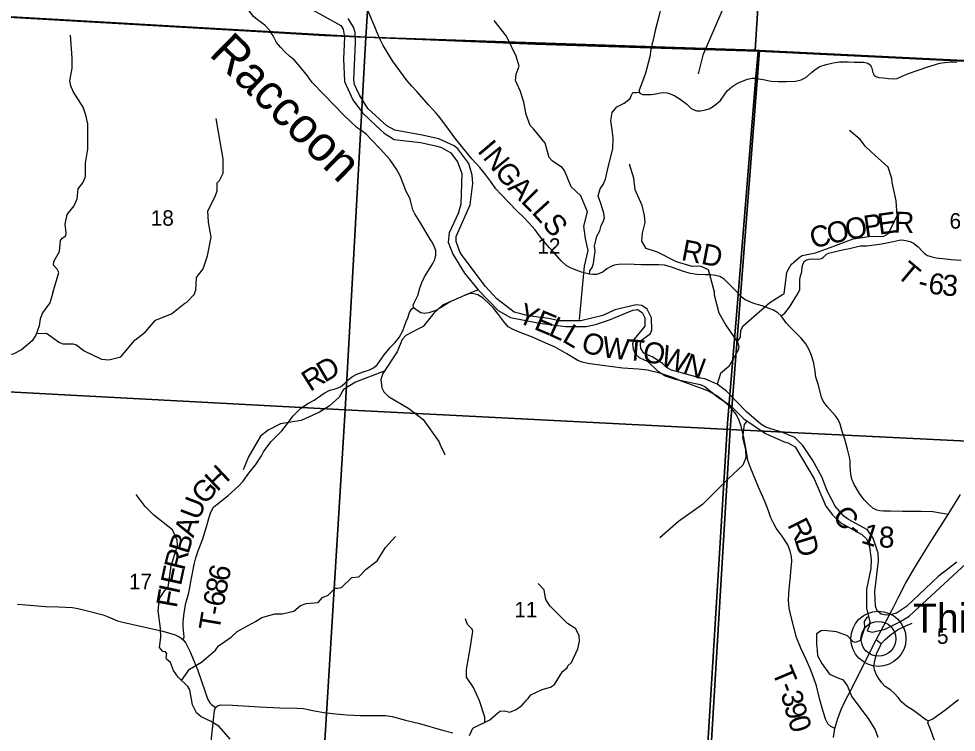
# Model space of a CAD drawing. Extents: x 1878108 to 2183446, y 146837 to 508383.
# Drawn here: x 2028893 to 2042273, y 266876 to 277056 of the extents above; entities that cross this region are included whole.
import ezdxf

# ---------------------------------------------------------------- set-up
doc = ezdxf.new("R2010")
doc.units = 0
for name, color, linetype in [('GM_X_County_Road', 7, 'Continuous'), ('GM_X_County_Road_Text', 7, 'Continuous'), ('GM_X_Major_River', 7, 'Continuous'), ('GM_X_Major_River_Text', 7, 'Continuous'), ('GM_X_Minor_River', 7, 'Continuous'), ('GM_X_Section', 7, 'Continuous'), ('GM_X_Section_Text', 7, 'Continuous'), ('GM_X_State_Route', 7, 'Continuous'), ('GM_X_Township', 7, 'Continuous'), ('GM_X_Township_Road', 7, 'Continuous'), ('GM_X_Township_Road_Text', 7, 'Continuous'), ('GM_X_Township_ROW', 7, 'Continuous'), ('GM_X_Unincorporated', 7, 'Continuous'), ('GM_X_Unincorporated_Location', 7, 'Continuous'), ('GM_X_Unincorporated_Text', 7, 'Continuous')]:
    doc.layers.add(name, color=color, linetype=linetype)

msp = doc.modelspace()

# ---------------------------------------------------------------- linework, layer by layer
at = {"layer": 'GM_X_County_Road'}
for points in [[(2038222, 277937), (2038207, 277873), (2038173, 277694), (2038143, 277521), (2038128, 277432), (2038105, 277364), (2038069, 277264), (2038050, 277195), (2038027, 277086), (2037976, 276887), (2037940, 276733)], [(2033999, 276878), (2033997, 276883), (2033871, 277186)], [(2036434, 273824), (2036405, 273858), (2036326, 273959), (2036264, 274044), (2036178, 274139), (2036097, 274227), (2036001, 274317), (2035771, 274551), (2035700, 274628), (2035625, 274737), (2035553, 274833), (2035471, 274934), (2035358, 275056), (2035233, 275211), (2035129, 275340), (2034986, 275532), (2034883, 275669), (2034851, 275709), (2034745, 275821), (2034572, 276018), (2034504, 276095), (2034437, 276171), (2034333, 276312), (2034228, 276456), (2034093, 276673), (2034055, 276752), (2034041, 276785), (2033999, 276878)], [(2037940, 276733), (2037934, 276706), (2037921, 276642), (2037916, 276617), (2037897, 276514), (2037837, 276278), (2037796, 276160), (2037749, 276039), (2037745, 276026), (2037745, 276007), (2037759, 275992), (2037793, 275977), (2037839, 275973), (2037920, 275976), (2037984, 275984), (2038051, 275997), (2038097, 276002), (2038147, 275997), (2038190, 275985), (2038258, 275957), (2038334, 275909), (2038429, 275835), (2038491, 275777), (2038541, 275754), (2038572, 275744), (2038623, 275744), (2038676, 275753), (2038745, 275772), (2038795, 275800), (2038852, 275840), (2038906, 275890), (2039004, 276027), (2039068, 276087), (2039141, 276131), (2039206, 276160), (2039293, 276195), (2039359, 276208), (2039412, 276208), (2039448, 276201)], [(2039448, 276201), (2039516, 276188), (2039633, 276167), (2039729, 276160), (2039847, 276159), (2039977, 276167), (2040059, 276184), (2040127, 276218), (2040208, 276291), (2040259, 276332), (2040326, 276373), (2040418, 276404), (2040516, 276426), (2040607, 276443), (2040736, 276442), (2040815, 276438), (2040904, 276436)], [(2040904, 276436), (2040955, 276436), (2041011, 276424), (2041045, 276398), (2041061, 276367), (2041082, 276287), (2041100, 276253), (2041127, 276233), (2041169, 276217), (2041232, 276211), (2041306, 276204), (2041381, 276197), (2041430, 276204), (2041503, 276236), (2041589, 276276), (2041728, 276324), (2041882, 276375), (2042039, 276421), (2042106, 276433), (2042159, 276439), (2042204, 276440), (2042282, 276436)], [(2039169, 273130), (2039160, 273140), (2039062, 273241), (2038960, 273338), (2038899, 273377), (2038837, 273394), (2038772, 273404), (2038689, 273403), (2038574, 273408), (2038480, 273419), (2038382, 273448), (2038195, 273516), (2038109, 273538), (2038030, 273543), (2037933, 273546), (2037776, 273547), (2037575, 273555), (2037451, 273551), (2037390, 273538), (2037336, 273518), (2037284, 273488), (2037232, 273447), (2037182, 273422), (2037137, 273407), (2037087, 273407), (2037037, 273412), (2036982, 273425), (2036926, 273442), (2036826, 273478), (2036767, 273501), (2036706, 273536), (2036632, 273604), (2036540, 273711), (2036466, 273788), (2036434, 273824)], [(2042156, 269982), (2042105, 269993), (2042048, 270003), (2041940, 270019), (2041774, 270025), (2041504, 270027), (2041328, 270028), (2041233, 270029), (2041183, 270036), (2041137, 270046), (2041084, 270072), (2041033, 270115), (2040958, 270194), (2040894, 270283), (2040816, 270412), (2040782, 270487), (2040766, 270556), (2040759, 270667), (2040757, 270743), (2040748, 270799), (2040719, 270917), (2040681, 271058), (2040646, 271169), (2040617, 271270), (2040589, 271336), (2040544, 271396), (2040432, 271523), (2040374, 271601), (2040350, 271659), (2040302, 271842), (2040270, 271944), (2040259, 272030), (2040242, 272144), (2040209, 272251), (2040172, 272333), (2040124, 272420), (2040060, 272497), (2039967, 272588), (2039912, 272646), (2039844, 272719), (2039798, 272782), (2039773, 272816), (2039726, 272858), (2039665, 272898), (2039588, 272928), (2039504, 272958), (2039449, 272974), (2039384, 272995), (2039317, 273020), (2039262, 273047), (2039218, 273080), (2039171, 273128), (2039169, 273130)], [(2028877, 268702), (2028993, 268693), (2029276, 268672), (2029458, 268666), (2029660, 268655), (2029738, 268643), (2029857, 268614), (2030095, 268549), (2030171, 268521), (2030303, 268467), (2030379, 268445), (2030628, 268390), (2030947, 268319), (2031124, 268267), (2031190, 268233), (2031241, 268196), (2031276, 268147), (2031335, 268031), (2031398, 267886), (2031444, 267770), (2031503, 267605), (2031547, 267466), (2031584, 267350), (2031619, 267295), (2031642, 267272), (2031701, 267227)], [(2041877, 267037), (2041839, 267053), (2041740, 267131), (2041661, 267184), (2041562, 267248), (2041496, 267305), (2041442, 267370), (2041387, 267433), (2041339, 267475), (2041257, 267528), (2041209, 267579), (2041161, 267647), (2041129, 267705), (2041106, 267764), (2041098, 267824), (2041115, 267920), (2041141, 268010), (2041173, 268071), (2041200, 268137), (2041131, 268193)], [(2042306, 267340), (2042108, 267184), (2041937, 267062), (2041877, 267037)], [(2029758, 266380), (2029784, 266389), (2029844, 266386), (2030371, 266357), (2030824, 266334), (2031160, 266315), (2031425, 266297), (2031526, 266297), (2031558, 266312), (2031582, 266337), (2031600, 266390), (2031685, 267187), (2031701, 267227)], [(2031701, 267227), (2031731, 267253), (2031777, 267268), (2031943, 267260), (2032328, 267238), (2032617, 267225), (2032861, 267217), (2032957, 267212), (2033091, 267187), (2033245, 267158), (2033416, 267137), (2033574, 267122), (2033765, 267115), (2034023, 267116), (2034125, 267115), (2034220, 267100), (2034414, 267047), (2034611, 266999), (2034938, 266903), (2035089, 266866)], [(2042341, 266358), (2042121, 266546), (2042034, 266635), (2041985, 266713), (2041948, 266796), (2041919, 266881), (2041889, 266952), (2041868, 267010), (2041877, 267037)]]:
    msp.add_lwpolyline(points, dxfattribs=at)
at = {"layer": 'GM_X_Major_River'}
for points in [[(2033041, 277209), (2033490, 276960), (2033524, 276908), (2033542, 276792), (2033529, 276485), (2033542, 276159), (2033661, 275899), (2033799, 275713), (2033992, 275527), (2034108, 275423), (2034249, 275332), (2034627, 275291), (2034863, 275240), (2034927, 275220), (2035057, 275142), (2035154, 275016), (2035216, 274848), (2035201, 274409), (2035162, 274279), (2035036, 274002), (2035023, 273868), (2035089, 273698), (2035252, 273428), (2035448, 273189)], [(2035554, 273238), (2035221, 273676), (2035189, 273730), (2035137, 273880), (2035137, 273948), (2035337, 274402), (2035372, 274707), (2035362, 274823), (2035314, 274989), (2035161, 275199), (2035107, 275241), (2034887, 275342), (2034652, 275397), (2034260, 275464), (2034144, 275530), (2033873, 275777), (2033787, 275915), (2033749, 275977), (2033682, 276117), (2033674, 276183), (2033699, 276712), (2033692, 276858), (2033670, 276935), (2033594, 277060)], [(2039783, 271155), (2039627, 271206), (2039555, 271229), (2039485, 271271), (2039281, 271445), (2038995, 271740), (2038859, 271844), (2038686, 271918), (2038627, 271927), (2038209, 272040), (2038137, 272078), (2038078, 272138), (2037944, 272228), (2037816, 272283), (2037772, 272353), (2037768, 272415), (2037778, 272467), (2037908, 272566), (2037929, 272616), (2037925, 272790), (2037859, 272914), (2037787, 272966), (2037705, 272976), (2037399, 272905), (2037230, 272824), (2036916, 272745), (2036606, 272748), (2036460, 272780), (2036170, 272817), (2035962, 272871), (2035716, 273058), (2035554, 273238)], [(2035448, 273189), (2035733, 272892), (2035913, 272792), (2036327, 272711), (2036700, 272665), (2036990, 272665), (2037124, 272694), (2037324, 272762), (2037657, 272897), (2037723, 272906), (2037791, 272864), (2037829, 272788), (2037829, 272668), (2037676, 272483), (2037650, 272417), (2037660, 272345), (2037692, 272273), (2037749, 272223), (2037871, 272167), (2038005, 272038), (2038117, 271962), (2038261, 271914), (2038619, 271837), (2038683, 271809), (2038869, 271658), (2039053, 271540), (2039241, 271347), (2039550, 271137), (2039806, 271022), (2039870, 271007)], [(2042279, 269301), (2042016, 269100), (2041563, 268670), (2041422, 268575), (2041350, 268557), (2041270, 268546), (2041202, 268560), (2041142, 268606), (2041122, 268674), (2041109, 268886), (2041162, 269323), (2041160, 269433), (2041089, 269643), (2041004, 269765), (2040734, 269909), (2040670, 269959), (2040545, 270102), (2040430, 270318), (2040353, 270522), (2040226, 270752), (2040085, 270965), (2039967, 271080), (2039783, 271155)], [(2039870, 271007), (2039975, 270950), (2040245, 270493), (2040413, 270102), (2040506, 269976), (2040626, 269865), (2040927, 269698), (2040991, 269636), (2041035, 269520), (2041056, 269340), (2041055, 269212), (2040991, 268915), (2040994, 268639), (2041041, 268457), (2041030, 268391), (2041002, 268324), (2041074, 268305), (2041256, 268348), (2041467, 268449), (2041600, 268534), (2041858, 268770), (2042411, 269278)]]:
    msp.add_lwpolyline(points, dxfattribs=at)
at = {"layer": 'GM_X_Minor_River'}
for points in [[(2039104, 278431), (2039167, 278117), (2039094, 277553), (2038658, 276537), (2038588, 276270)], [(2036896, 272763), (2036969, 273526), (2037019, 273751), (2036979, 273919), (2036957, 274096), (2037009, 274303), (2036914, 274530), (2036777, 274656), (2036683, 274889), (2036649, 274933), (2036511, 275025), (2036463, 275075), (2036405, 275280), (2036239, 275485), (2036193, 275533), (2036133, 275691), (2036103, 275864), (2036063, 275986), (2036053, 276016), (2035981, 276177), (2035991, 276267), (2036036, 276380), (2035994, 276520), (2035852, 276807), (2035677, 277030)], [(2029378, 273145), (2029465, 273436), (2029443, 273482), (2029387, 273538), (2029393, 273594), (2029415, 273633), (2029474, 273737), (2029490, 273890), (2029510, 273926), (2029564, 273958), (2029570, 274002), (2029556, 274127), (2029582, 274265), (2029684, 274388), (2029728, 274486), (2029740, 274629), (2029806, 274715), (2029842, 274793), (2029846, 274813), (2029846, 274996), (2029880, 275197), (2029879, 275556), (2029849, 275681), (2029813, 275795), (2029667, 276018), (2029635, 276100), (2029623, 276172), (2029653, 276351), (2029655, 276498), (2029631, 276821)], [(2031419, 273185), (2031431, 273362), (2031523, 273488), (2031587, 273671), (2031641, 273942), (2031599, 274155), (2031589, 274313), (2031698, 274518), (2031722, 274601), (2031726, 274717), (2031760, 274747), (2031812, 274854), (2031810, 275058), (2031740, 275466), (2031708, 275634)], [(2039815, 273130), (2039857, 273439), (2039917, 273551), (2040030, 273650), (2040074, 273680), (2040266, 273716), (2040474, 273793), (2040802, 273917), (2041026, 273948), (2041237, 273956), (2041307, 273990), (2041393, 274167), (2041427, 274251), (2041415, 274458), (2041357, 274721), (2041353, 274777), (2041299, 274940), (2041065, 275152), (2040977, 275231), (2040901, 275331), (2040747, 275461)], [(2038817, 273175), (2038737, 273474), (2038624, 273528), (2038504, 273522), (2038278, 273586), (2038008, 273726), (2037848, 273776), (2037784, 273882), (2037794, 273995), (2037832, 274149), (2037824, 274250), (2037788, 274390), (2037692, 274615), (2037670, 274783), (2037608, 274980)], [(2029378, 273145), (2029336, 273004), (2029232, 272861), (2029197, 272774), (2029182, 272674), (2029138, 272539), (2029082, 272460), (2028934, 272333), (2028815, 272272), (2028740, 272263), (2028528, 272243), (2028297, 272038), (2028121, 271908), (2028045, 271842), (2027833, 271764), (2027561, 271749), (2027520, 271752), (2027360, 271747), (2027246, 271695), (2027161, 271515), (2027086, 271405), (2026983, 271240), (2026922, 271188), (2026798, 271124)], [(2029146, 272563), (2029289, 272568), (2029476, 272436), (2029524, 272420), (2029669, 272418), (2029707, 272406), (2029828, 272316), (2030072, 272198), (2030179, 272187), (2030350, 272233), (2030551, 272470), (2030700, 272589), (2030845, 272755), (2031073, 272846), (2031263, 272996), (2031288, 273008), (2031397, 273122), (2031419, 273185)], [(2035448, 273189), (2035299, 273128), (2034941, 272968), (2034815, 272855), (2034662, 272666), (2034600, 272634), (2034415, 272538), (2034365, 272480), (2034292, 272303), (2034087, 271995), (2034060, 271911), (2034073, 271791), (2034101, 271733), (2034168, 271665), (2034459, 271494), (2034666, 271339), (2034887, 271023), (2034915, 270955), (2034946, 270899), (2034972, 270833)], [(2038817, 273175), (2038817, 273118), (2038885, 272858), (2038984, 272684), (2039152, 272440), (2039169, 272380), (2039159, 272326), (2039028, 272095), (2038909, 271994), (2038859, 271844)], [(2039148, 272447), (2039194, 272511), (2039197, 272611), (2039231, 272675), (2039610, 273008), (2039791, 273123), (2039815, 273130)], [(2034109, 272027), (2033701, 271873), (2033526, 271766), (2033464, 271659), (2033321, 271528), (2033185, 271443), (2032925, 271326), (2032627, 271274), (2032451, 271187), (2032345, 271100), (2032171, 270803), (2032096, 270622)], [(2039285, 271316), (2039246, 271268), (2039221, 271083), (2039266, 270907), (2039271, 270793), (2039229, 270686), (2039022, 270497), (2038653, 270124), (2038310, 269884), (2038041, 269650)], [(2031911, 266778), (2031755, 266959), (2031639, 267029), (2031496, 267094), (2031430, 267154), (2031373, 267266), (2031334, 267482), (2031305, 267527), (2031166, 267660), (2031103, 267756), (2031056, 267872), (2031002, 267918), (2030997, 267946), (2031008, 267998), (2030987, 268023), (2030947, 268030), (2030903, 268085), (2030921, 268233), (2030917, 268356), (2030881, 268615), (2030900, 268783), (2030978, 268897), (2031027, 268946), (2031070, 269249), (2031159, 269541), (2031155, 269615), (2031088, 269766), (2030822, 269973), (2030799, 269998), (2030696, 270095), (2030568, 270266)], [(2031216, 267612), (2031329, 267775), (2031503, 267874), (2031700, 268048), (2031744, 268107), (2031923, 268231), (2032010, 268315), (2032273, 268457), (2032361, 268512), (2032548, 268564), (2032650, 268567), (2032817, 268604), (2032913, 268685), (2032996, 268712), (2033168, 268727), (2033226, 268797), (2033309, 268831), (2033407, 268932), (2033443, 268933), (2033500, 268941), (2033648, 269083), (2033748, 269093), (2033853, 269202), (2034008, 269322), (2034128, 269512), (2034270, 269670)], [(2035326, 266831), (2035375, 266932), (2035618, 267053), (2035759, 267176), (2035823, 267180), (2035902, 267160), (2035993, 267199), (2036071, 267257), (2036139, 267335), (2036162, 267358), (2036199, 267409), (2036363, 267486), (2036480, 267518), (2036539, 267557), (2036655, 267743), (2036718, 267793), (2036727, 267821), (2036780, 267872), (2036874, 268067), (2036895, 268175), (2036891, 268251), (2036841, 268351), (2036725, 268427), (2036475, 268675), (2036422, 268759), (2036409, 268790), (2036393, 268909), (2036307, 268996)], [(2035546, 267017), (2035543, 267089), (2035470, 267322), (2035384, 267513), (2035285, 267663), (2035282, 267771), (2035333, 268072), (2035371, 268312), (2035362, 268346), (2035298, 268412), (2035270, 268493)], [(2041023, 268525), (2040998, 268513), (2040956, 268455), (2040963, 268361), (2040935, 268274), (2040907, 268186), (2040831, 268158), (2040801, 268164), (2040775, 268194), (2040721, 268252), (2040565, 268308), (2040386, 268329), (2040346, 268321), (2040278, 268281), (2040278, 268124), (2040284, 268104), (2040294, 267972), (2040354, 267858), (2040462, 267703), (2040607, 267641)], [(2040606, 267642), (2040648, 267627), (2040678, 267595), (2040722, 267533), (2040782, 267381), (2041014, 267072), (2041114, 266912), (2041152, 266806)]]:
    msp.add_lwpolyline(points, dxfattribs=at)
at = {"layer": 'GM_X_Section'}
for points in [[(2028706, 282499), (2034179, 282012), (2033846, 276794), (2028368, 277107)], [(2039736, 281878), (2039401, 276606), (2033846, 276794), (2034179, 282012), (2036885, 282012)], [(2045329, 281630), (2045241, 280250), (2045000, 276332), (2039465, 276604), (2039401, 276606), (2039736, 281878)], [(2028368, 277107), (2033846, 276794), (2033552, 271475), (2028030, 271771)], [(2033846, 276794), (2039401, 276606), (2039465, 276604), (2039048, 271196), (2033552, 271475)], [(2039465, 276604), (2045000, 276332), (2044938, 275069), (2044844, 273725), (2044755, 272350), (2044661, 270935), (2044660, 270918), (2039048, 271196)], [(2028030, 271771), (2033552, 271475), (2033229, 266210), (2027727, 266517)], [(2033552, 271475), (2039048, 271196), (2038727, 265884), (2033229, 266210)], [(2039048, 271196), (2044660, 270918), (2044579, 269660), (2044498, 268336), (2044411, 266966), (2044328, 265661), (2038727, 265884)]]:
    msp.add_lwpolyline(points, close=True, dxfattribs=at)
at = {"layer": 'GM_X_State_Route'}
for points in [[(2042156, 269982), (2042331, 270266)], [(2040542, 266931), (2040582, 267074), (2040628, 267199), (2040684, 267316), (2040810, 267558), (2040958, 267857), (2041131, 268193), (2041351, 268613), (2041453, 268814), (2041550, 268997), (2041667, 269204), (2041888, 269558), (2042156, 269982)], [(2040520, 266802), (2040542, 266931)]]:
    msp.add_lwpolyline(points, dxfattribs=at)
at = {"layer": 'GM_X_Township'}
for points in [[(2042678, 276439), (2039444, 276594), (2037910, 276642), (2036268, 276694), (2033964, 276788), (2033255, 276817), (2032376, 276868), (2029315, 277047), (2026856, 277186), (2024705, 277317), (2020392, 277579), (2018737, 277680), (2018381, 277702), (2014963, 277910), (2014025, 277967), (2013822, 277979), (2012117, 278083), (2012135, 278344), (2012147, 278506), (2012547, 283991), (2012605, 284781), (2012659, 285561), (2012779, 287296)], [(2011269, 264406), (2011747, 271387), (2011913, 274387), (2012117, 278083), (2013822, 277979), (2014025, 277967), (2014963, 277910), (2018381, 277702), (2018737, 277680), (2020392, 277579), (2024705, 277317), (2026856, 277186), (2029315, 277047), (2032376, 276868), (2033255, 276817), (2033964, 276788), (2036268, 276694), (2037910, 276642), (2039444, 276594), (2039409, 276171), (2039153, 273059), (2039007, 271286), (2038674, 265862)], [(2037354, 244623), (2037712, 249015), (2037719, 249130), (2037726, 249394), (2037730, 249514), (2037744, 249651), (2037765, 249889), (2038076, 255255), (2038232, 257876), (2038395, 260608), (2038647, 265352), (2038674, 265862), (2039007, 271286), (2039153, 273059), (2039409, 276171), (2039444, 276594), (2042678, 276439)]]:
    msp.add_lwpolyline(points, dxfattribs=at)
at = {"layer": 'GM_X_Township_Road'}
for points in [[(2032504, 276839), (2032490, 276862), (2032470, 276892), (2032404, 276966), (2032301, 277040), (2032243, 277090), (2032208, 277129), (2032160, 277198), (2032110, 277262), (2032050, 277331), (2032003, 277417), (2031983, 277476), (2031958, 277588), (2031931, 277653), (2031912, 277687)], [(2039125, 271421), (2039050, 271513), (2039027, 271533), (2038958, 271595), (2038855, 271678), (2038738, 271741), (2038649, 271777), (2038336, 271890), (2038240, 271931), (2038043, 271998), (2037866, 272041), (2037735, 272056), (2037513, 272072), (2037220, 272108), (2037014, 272139), (2036935, 272157), (2036874, 272182), (2036716, 272274), (2036548, 272372), (2036415, 272428), (2036225, 272511), (2036047, 272580), (2035948, 272621), (2035879, 272661), (2035809, 272741), (2035741, 272837), (2035670, 272925), (2035602, 272992), (2035521, 273068), (2035443, 273115), (2035389, 273133), (2035359, 273134), (2035318, 273129), (2035223, 273091), (2035048, 273018), (2034987, 272979), (2034914, 272931), (2034846, 272893), (2034746, 272859), (2034677, 272851), (2034633, 272860), (2034564, 272903), (2034526, 272935), (2034524, 272967), (2034536, 273004), (2034587, 273109), (2034619, 273213), (2034647, 273293), (2034684, 273375), (2034757, 273487), (2034800, 273566), (2034829, 273622), (2034843, 273683), (2034843, 273743), (2034827, 273801), (2034784, 273882), (2034780, 273885), (2034735, 273960), (2034672, 274065), (2034619, 274158), (2034546, 274271), (2034519, 274329), (2034490, 274444), (2034472, 274495), (2034424, 274592), (2034391, 274668), (2034366, 274737), (2034340, 274806), (2034284, 274912), (2034187, 275049), (2034052, 275198), (2033922, 275333), (2033858, 275404), (2033793, 275451), (2033721, 275502), (2033533, 275679), (2033245, 275977), (2033082, 276147), (2033014, 276242), (2032907, 276372), (2032825, 276469), (2032760, 276519), (2032689, 276584), (2032630, 276649), (2032573, 276718), (2032522, 276812), (2032504, 276839)], [(2039773, 272816), (2039826, 272855), (2039894, 272940), (2039953, 273042), (2040021, 273148), (2040038, 273192), (2040038, 273258), (2040039, 273325), (2040045, 273367), (2040068, 273446), (2040075, 273518), (2040086, 273564), (2040108, 273595), (2040136, 273618), (2040173, 273628), (2040216, 273629), (2040302, 273625), (2040348, 273634), (2040379, 273655), (2040417, 273691), (2040447, 273710), (2040491, 273721), (2040606, 273747), (2040673, 273765), (2040747, 273776), (2040842, 273803), (2040904, 273817), (2040995, 273816), (2041107, 273828), (2041205, 273846), (2041282, 273859), (2041371, 273878), (2041460, 273896), (2041496, 273900), (2041555, 273891), (2041614, 273879), (2041664, 273853), (2041728, 273801), (2041785, 273742), (2041820, 273707), (2041863, 273680), (2041912, 273662), (2041984, 273645), (2042081, 273633), (2042202, 273619), (2042343, 273613)], [(2031241, 268196), (2031254, 268239), (2031241, 268379), (2031241, 268452), (2031255, 268578), (2031279, 268716), (2031319, 268867), (2031359, 269072), (2031395, 269271), (2031418, 269366), (2031451, 269462), (2031521, 269636), (2031569, 269792), (2031615, 269957), (2031635, 270018), (2031673, 270088), (2031721, 270124), (2031883, 270253), (2032027, 270386), (2032096, 270460), (2032178, 270570), (2032277, 270698), (2032357, 270820), (2032385, 270875), (2032446, 270963), (2032496, 271025), (2032586, 271116), (2032647, 271178), (2032731, 271288), (2032804, 271384), (2032857, 271437), (2032918, 271501), (2033027, 271571), (2033107, 271616), (2033252, 271716), (2033333, 271756), (2033395, 271772), (2033436, 271784), (2033485, 271804), (2033536, 271845), (2033594, 271903), (2033658, 271950), (2033719, 271983), (2033806, 272017), (2033898, 272048), (2033956, 272077), (2034008, 272120), (2034109, 272259), (2034200, 272368), (2034262, 272434), (2034323, 272509), (2034376, 272603), (2034424, 272736), (2034445, 272788), (2034470, 272863), (2034496, 272913), (2034526, 272935)], [(2040542, 266931), (2040481, 266956), (2040439, 266996), (2040411, 267052), (2040375, 267171), (2040328, 267337), (2040277, 267540), (2040239, 267647), (2040187, 267784), (2040130, 267913), (2040053, 268076), (2039993, 268227), (2039955, 268375), (2039916, 268520), (2039889, 268646), (2039878, 268757), (2039881, 268860), (2039897, 269011), (2039907, 269098), (2039914, 269174), (2039924, 269313), (2039920, 269382), (2039901, 269460), (2039869, 269548), (2039786, 269675), (2039704, 269787), (2039669, 269849), (2039628, 269935), (2039594, 270037), (2039547, 270158), (2039494, 270275), (2039451, 270373), (2039406, 270475), (2039339, 270637), (2039298, 270754), (2039278, 270877), (2039239, 271080), (2039205, 271245), (2039176, 271323), (2039137, 271406), (2039125, 271421)], [(2041200, 268137), (2041253, 268196), (2041329, 268263), (2041433, 268335), (2041562, 268399), (2041642, 268431)]]:
    msp.add_lwpolyline(points, dxfattribs=at)
at = {"layer": 'GM_X_Township_ROW'}
msp.add_lwpolyline([(2037037, 273412), (2037041, 273457), (2037075, 273506), (2037097, 273563), (2037107, 273642), (2037119, 273736), (2037112, 273814), (2037127, 273894), (2037145, 273954), (2037184, 274030), (2037206, 274105), (2037230, 274148), (2037254, 274211), (2037244, 274280), (2037199, 274420), (2037177, 274486), (2037162, 274531), (2037191, 274627), (2037232, 274692), (2037266, 274767), (2037295, 274898), (2037333, 275053), (2037370, 275198), (2037378, 275359), (2037360, 275471), (2037343, 275606), (2037360, 275718), (2037430, 275798), (2037532, 275851), (2037620, 275918), (2037640, 275965), (2037657, 276005), (2037707, 276005), (2037745, 276007)], dxfattribs=at)
at = {"layer": 'GM_X_Unincorporated'}
for radius in [393, 249]:
    msp.add_circle((2041162, 268209), radius, dxfattribs=at)
at = {"layer": 'GM_X_Unincorporated_Location'}
msp.add_line((2041162, 268209), (2041162, 268209), dxfattribs=at)

# ---------------------------------------------------------------- texts
at = {"layer": 'GM_X_County_Road_Text'}
for s, rotation, p in [('I', 310.1619, (2035427, 275166)), ('N', 309.1815, (2035505, 275073)), ('G', 307.9566, (2035671, 274869)), ('A', 315.0572, (2035860, 274631)), ('L', 314.6167, (2036047, 274445)), ('L', 312.4173, (2036202, 274287)), ('S', 309.6705, (2036351, 274124)), ('RD', 348.9822, (2038335, 273616)), ('C', 309.0877, (2040491, 269957)), ('-', 322.1398, (2040700, 269713)), ('1', 342.3302, (2040899, 269584)), ('8', 358.4168, (2041165, 269513))]:
    msp.add_text(s, height=300, rotation=rotation, dxfattribs=at).set_placement(p)
at = {"layer": 'GM_X_Major_River_Text'}
msp.add_text('Raccoon', height=500, rotation=315.5119, dxfattribs=at).set_placement((2031595, 276541))
at = {"layer": 'GM_X_Section_Text'}
for s, p in [('18', (2030777, 274103)), ('6', (2042177, 274061)), ('12', (2036295, 273702)), ('17', (2030465, 268916)), ('11', (2035965, 268515)), ('5', (2041997, 268137))]:
    msp.add_text(s, height=221, rotation=0, dxfattribs=at).set_placement(p)
at = {"layer": 'GM_X_Township_Road_Text'}
for s, rotation, p in [('E', 7.848, (2041172, 273974)), ('R', 358.7197, (2041382, 274004)), ('O', 13.1448, (2040463, 273835)), ('O', 11.0106, (2040717, 273895)), ('P', 8.2655, (2040972, 273945)), ('C', 15.1618, (2040228, 273772)), ('T', 319.9519, (2041406, 273390)), ('6', 351.5629, (2041860, 273141)), ('3', 355.2612, (2042063, 273112)), ('-', 345.4327, (2041706, 273179)), ('Y', 337.4034, (2035989, 272734)), ('E', 337.3228, (2036232, 272633)), ('L', 335.5532, (2036437, 272547)), ('L', 329.6834, (2036634, 272458)), ('O', 344.1316, (2036904, 272312)), ('W', 352.8935, (2037207, 272230)), ('T', 355.6405, (2037567, 272186)), ('O', 349.1734, (2037782, 272170)), ('W', 340.6512, (2038030, 272123)), ('D', 30.5858, (2033258, 271858)), ('N', 339.536, (2038356, 272009)), ('R', 31.935, (2033051, 271729)), ('H', 43.4942, (2031722, 270299)), ('G', 47.346, (2031547, 270109)), ('U', 69.0963, (2031468, 269888)), ('A', 71.307, (2031385, 269641)), ('R', 296.6427, (2039856, 269836)), ('B', 72.6895, (2031312, 269407)), ('D', 286.9367, (2039961, 269628)), ('R', 76.1223, (2031254, 269173)), ('E', 77.7836, (2031207, 268956)), ('6', 78.0221, (2031884, 269012)), ('8', 78.5482, (2031848, 268831)), ('I', 77.9606, (2031181, 268835)), ('F', 79.6956, (2031146, 268639)), ('6', 79.2004, (2031813, 268651)), ('T', 80.3939, (2031755, 268310)), ('-', 79.9493, (2031792, 268530)), ('T', 292.754, (2039638, 267741)), ('3', 284.9968, (2039765, 267429)), ('-', 290.72, (2039723, 267537)), ('9', 285.5967, (2039813, 267248)), ('0', 287.344, (2039866, 267060))]:
    msp.add_text(s, height=300, rotation=rotation, dxfattribs=at).set_placement(p)
at = {"layer": 'GM_X_Unincorporated_Text'}
msp.add_text('Thivener', height=417, rotation=0, dxfattribs=at).set_placement((2041656, 268295))

doc.saveas('drawing.dxf')
